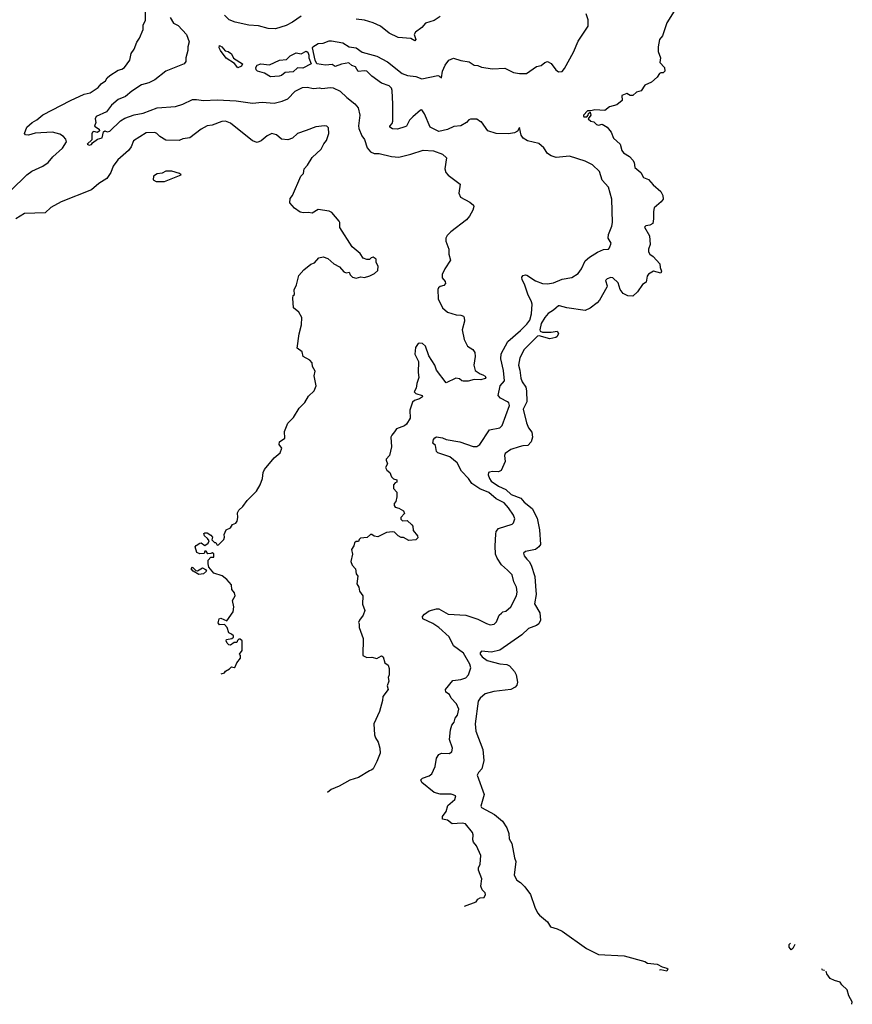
# Model space of a CAD drawing. Extents: x 1678759 to 1859541, y 384609 to 522867.
# Tile 352 of 466: x 1808836 to 1815666, y 388296 to 396367. Entities that reach past the tile are written whole.
import ezdxf

# ---------------------------------------------------------------- set-up
doc = ezdxf.new("R2010")
doc.units = 0

msp = doc.modelspace()

# ---------------------------------------------------------------- linework, layer by layer
at = {"layer": '0CON20XD'}
for points in [[(1808764.7, 394965.3), (1808894.2, 395095), (1808935, 395125.6), (1809025, 395166.4), (1809070, 395195), (1809107.8, 395242.2), (1809186.5, 395313.5), (1809219.4, 395365), (1809215, 395386.2), (1809195, 395410), (1809165, 395428.9), (1809105, 395443.5), (1808964.3, 395435.7), (1808908.8, 395421.2), (1808884, 395424), (1808876.7, 395435), (1808896.2, 395485), (1808940, 395525), (1808976, 395545), (1809025, 395587.1), (1809254.6, 395705.4), (1809365, 395755.7), (1809415, 395767.5), (1809479.6, 395810.4), (1809505, 395840), (1809540.8, 395865), (1809555, 395890), (1809575, 395908.6), (1809645, 395952.5), (1809675, 395960), (1809696, 395975), (1809739.2, 396035), (1809751.4, 396088.6), (1809776.7, 396125), (1809797, 396183), (1809818.6, 396215), (1809848, 396285), (1809849.2, 396325), (1809869.5, 396360.5), (1809868.5, 396505)], [(1810069.4, 396385), (1810098.5, 396338.5), (1810135, 396318.9), (1810205.6, 396245), (1810225.8, 396185), (1810216.7, 396145), (1810216.8, 396113.2), (1810200, 396055), (1810199.1, 396025), (1810185, 396005.6), (1810035, 395944.5), (1809944.2, 395875), (1809895, 395850), (1809836.5, 395833.5), (1809755, 395780.4), (1809705, 395738.1), (1809645, 395711.5), (1809589.4, 395665), (1809549.1, 395610.9), (1809465, 395572.5), (1809455.7, 395555), (1809460.8, 395525), (1809451.2, 395495), (1809488.8, 395468.8), (1809490, 395455), (1809475, 395442.5), (1809445, 395450), (1809434.2, 395445.8), (1809428.6, 395431.4), (1809427.3, 395382.7), (1809390, 395345), (1809405, 395337.5), (1809425, 395342.5), (1809433.8, 395356.2), (1809475, 395386), (1809512, 395398), (1809525, 395447.5), (1809535, 395454.3), (1809555, 395448), (1809575, 395454.2), (1809662.2, 395537.8), (1809699.5, 395559.5), (1809775, 395588.1), (1809849.4, 395600.6), (1809965, 395643.9), (1810115, 395655.5), (1810175, 395673.5), (1810255, 395711.4), (1810286.8, 395713.2), (1810345.4, 395704.6), (1810455, 395710.4), (1810611.1, 395701.1), (1810745, 395682.9), (1810825, 395690), (1810925, 395683.3), (1810990.2, 395699.8), (1811035, 395719.1), (1811095, 395781.9), (1811155, 395810), (1811193.6, 395813.6), (1811245, 395803.1), (1811295, 395807.5), (1811315, 395802.5), (1811385, 395811.4), (1811408.1, 395808.1), (1811465, 395781.4), (1811518.9, 395728.9), (1811585, 395677.8), (1811612.7, 395645), (1811626.2, 395585), (1811616.4, 395496.4), (1811619.1, 395475), (1811643.3, 395415), (1811664.6, 395385), (1811687.7, 395315), (1811715, 395283.1), (1811745, 395270.6), (1811785, 395269.4), (1811885, 395245.7), (1811945, 395240.5), (1812045, 395264.5), (1812145, 395297.1), (1812230.9, 395290.9), (1812305, 395264.2), (1812336.2, 395235), (1812323.8, 395145), (1812330.8, 395115), (1812351.4, 395091.4), (1812448.3, 395018.3), (1812439.2, 394945), (1812452.1, 394912.1), (1812528.3, 394871.7), (1812560, 394845), (1812562.5, 394835), (1812553.3, 394805), (1812526.2, 394755), (1812502.5, 394725), (1812372, 394628), (1812342.8, 394597.2), (1812331.9, 394575), (1812332.1, 394552.1), (1812356.2, 394485), (1812357.5, 394445), (1812370, 394395), (1812324, 394325), (1812301.7, 394278.3), (1812300.8, 394250.8), (1812325, 394220), (1812328.5, 394205), (1812315, 394187.1), (1812285, 394180.8), (1812270.9, 394169.1), (1812265.8, 394155), (1812267.7, 394077.7), (1812304.6, 394004.6), (1812345, 393968.8), (1812417.1, 393947.1), (1812455.8, 393945.8), (1812475.8, 393935.8), (1812483.3, 393925), (1812486, 393895), (1812466, 393825), (1812482, 393745), (1812509.5, 393689.5), (1812553.9, 393663.9), (1812568.8, 393638.8), (1812572.5, 393605), (1812562, 393535), (1812571.7, 393491.7), (1812613.1, 393463.1), (1812635, 393455.7), (1812655.5, 393445.5), (1812660, 393435), (1812653.3, 393425), (1812617.5, 393415), (1812563.4, 393416.6), (1812515, 393402.9), (1812472.9, 393402.9), (1812462.5, 393405), (1812443.3, 393423.3), (1812415, 393428), (1812335, 393390), (1812254.5, 393494.5), (1812240.8, 393535), (1812192.1, 393612.1), (1812165, 393690), (1812141.7, 393711.7), (1812115, 393716.2), (1812105, 393711.2), (1812081.7, 393678.3), (1812078.8, 393625), (1812107.5, 393565), (1812104.4, 393475), (1812111.4, 393435), (1812092.9, 393385), (1812088.1, 393345), (1812073.1, 393315), (1812085, 393301.9), (1812136.7, 393285), (1812141.2, 393275), (1812115, 393259.4), (1812073.6, 393246.4), (1812059.4, 393230.6), (1812037.1, 393165), (1812038.6, 393101.4), (1812008.8, 393051.2), (1811991.7, 393038.3), (1811926.4, 393013.6), (1811910.5, 392989.5), (1811887.7, 392962.3), (1811881.2, 392945), (1811886.7, 392865), (1811870, 392795), (1811843.3, 392765), (1811841.2, 392755), (1811852.5, 392725), (1811837.5, 392695), (1811847.5, 392675), (1811872.5, 392655), (1811885, 392620), (1811903, 392603), (1811930, 392595), (1811930, 392575), (1811915, 392570), (1811902.5, 392555), (1811903, 392523), (1811930, 392495), (1811930, 392455), (1811921.7, 392418.3), (1811908.3, 392401.7), (1811907.5, 392385), (1811915, 392370), (1811945, 392362.5), (1811985, 392340), (1811991.7, 392318.3), (1811962.5, 392285), (1811963, 392273), (1811975, 392260), (1812015, 392262.5), (1812052.5, 392225), (1812060, 392215), (1812065, 392180), (1812100, 392135), (1812101.7, 392118.3), (1812085, 392102.5), (1812028.3, 392098.3), (1811985, 392122.5), (1811965, 392123.3), (1811940, 392135), (1811910, 392165), (1811895, 392167.5), (1811845, 392162.5), (1811775, 392126.2), (1811745, 392132.5), (1811725, 392147.5), (1811715, 392146.7), (1811687, 392123), (1811633, 392117), (1811620, 392105), (1811615, 392090), (1811595, 392090), (1811581.7, 392078.3), (1811577.5, 392055), (1811557.5, 392025), (1811566.7, 391985), (1811553.3, 391925), (1811562.5, 391895), (1811590, 391865), (1811597.5, 391825), (1811610, 391805), (1811601.7, 391741.7), (1811617.5, 391715), (1811623, 391683), (1811650, 391645), (1811647.5, 391575), (1811666.7, 391525), (1811653.3, 391485), (1811623.3, 391445), (1811616.7, 391425), (1811620, 391415), (1811620, 391385), (1811653.3, 391295), (1811650, 391155), (1811685, 391138.8), (1811725, 391140), (1811765, 391130), (1811805, 391152.5), (1811817.5, 391145), (1811832.5, 391095), (1811857.5, 391075), (1811868.3, 391048.3), (1811866, 390995), (1811858.8, 390975), (1811864, 390945), (1811850, 390905), (1811857.5, 390875), (1811815, 390820), (1811813.3, 390785), (1811788.8, 390695), (1811741.2, 390595), (1811747.5, 390505), (1811755, 390480), (1811776.2, 390445), (1811790, 390395), (1811793.3, 390355), (1811766.2, 390285), (1811736.2, 390225), (1811725, 390216.7), (1811705, 390210), (1811616.2, 390153.8), (1811545, 390134.2), (1811455.9, 390084.1), (1811392.6, 390057.4), (1811362.3, 390031.2)], [(1811145, 396396.7), (1811074.1, 396345.9), (1811022.2, 396317.8), (1810935, 396290.5), (1810875.6, 396295.6), (1810795, 396316.7), (1810715, 396321.9), (1810605, 396347.1), (1810555, 396366.7), (1810515, 396404.3)], [(1812483.6, 389100.3), (1812580, 389135), (1812593.6, 389156.4), (1812613, 389167), (1812645, 389170), (1812657.5, 389195), (1812655, 389210), (1812630, 389235), (1812620, 389265), (1812627.5, 389325), (1812600, 389395), (1812600, 389415), (1812612.5, 389445), (1812617.5, 389515), (1812582.5, 389595), (1812557.5, 389625), (1812552.5, 389645), (1812556.4, 389683.6), (1812550, 389705), (1812492.5, 389775), (1812465, 389781.4), (1812385, 389775.6), (1812345, 389804), (1812305, 389813.3), (1812305, 389836.2), (1812335.6, 389875), (1812348, 389925), (1812406.2, 389975), (1812412.5, 390005), (1812375, 390018.1), (1812285, 390017.1), (1812235, 390032.9), (1812135.6, 390115), (1812126.9, 390135), (1812140, 390150), (1812195, 390169.5), (1812216.4, 390183.6), (1812244, 390245), (1812255, 390312.5), (1812275, 390344.5), (1812295, 390353.8), (1812358.9, 390351.1), (1812380, 390365), (1812385.6, 390395), (1812363.1, 390465), (1812370.5, 390545), (1812381.9, 390585), (1812400.4, 390609.6), (1812409.6, 390640.4), (1812426.9, 390665), (1812438, 390715), (1812418.8, 390758.8), (1812376, 390805), (1812361.5, 390835), (1812331.8, 390855), (1812327.8, 390875), (1812388.8, 390951.2), (1812455, 390956.8), (1812495, 390971.8), (1812518.9, 390995), (1812536.9, 391055), (1812528.5, 391085), (1812476.1, 391175), (1812395.5, 391235), (1812357.8, 391307.8), (1812275, 391384.5), (1812225, 391418), (1812142.5, 391455), (1812140, 391475), (1812157.5, 391495), (1812195, 391520), (1812255, 391536.2), (1812275, 391536), (1812350, 391495), (1812495.3, 391485.3), (1812593.6, 391453.6), (1812665, 391416.2), (1812695, 391407.5), (1812728.3, 391411.7), (1812748.3, 391431.7), (1812770, 391485), (1812787, 391503), (1812798.3, 391511.7), (1812825, 391517.5), (1812866.2, 391555), (1812912, 391645), (1812918, 391675), (1812912, 391715), (1812888.3, 391758.3), (1812875.9, 391815.9), (1812837.5, 391855), (1812788.7, 391898.7), (1812752.6, 391952.6), (1812738.7, 391985), (1812735.3, 392055), (1812740.9, 392149.1), (1812745, 392170), (1812763.3, 392195), (1812875, 392232.5), (1812886.4, 392243.6), (1812897.5, 392275), (1812886.7, 392305), (1812845, 392366), (1812809.2, 392405), (1812745, 392439.6), (1812685, 392491.3), (1812611.3, 392521.3), (1812544.8, 392564.8), (1812517.6, 392605), (1812459.5, 392665), (1812425, 392735.4), (1812365, 392784.2), (1812265, 392816.2), (1812255.9, 392825.9), (1812246.2, 392876.2), (1812223.8, 392895), (1812230, 392925), (1812240.5, 392939.5), (1812255, 392946.7), (1812305, 392938.6), (1812335, 392924.5), (1812447.5, 392907.5), (1812555, 392867.9), (1812585, 392869.1), (1812609.6, 392885), (1812689.2, 393005), (1812775, 393021.2), (1812795, 393040.8), (1812853.5, 393205), (1812848.5, 393225), (1812838.9, 393235), (1812781.4, 393265), (1812762, 393285), (1812776.7, 393365), (1812813.3, 393406.7), (1812805, 393490), (1812783.5, 393586.5), (1812785, 393627.5), (1812839.9, 393730.1), (1812945, 393819.5), (1812995, 393870), (1813020.6, 393905), (1813035.3, 393955), (1813039.2, 394035), (1813035.2, 394055.2), (1813005, 394118), (1812977.5, 394197.5), (1812958.1, 394235), (1812956, 394255), (1812965, 394270), (1812984.2, 394275.8), (1812995, 394272.5), (1813067.2, 394227.2), (1813125, 394205.5), (1813165, 394201.2), (1813215, 394209.6), (1813285, 394239.4), (1813365, 394254.4), (1813416.9, 394285), (1813445.6, 394325), (1813475, 394388.8), (1813509.5, 394420.5), (1813575, 394460), (1813625, 394482), (1813665, 394486.7), (1813675, 394497.5), (1813686.7, 394535), (1813662.5, 394575), (1813666.2, 394605), (1813694.5, 394675.5), (1813700, 394705), (1813694.4, 394894.4), (1813665, 394993.3), (1813615, 395052.5), (1813593.4, 395123.4), (1813535, 395176.5), (1813475.9, 395205.9), (1813345, 395247.9), (1813235.8, 395235.8), (1813195, 395250.8), (1813165, 395270.8), (1813135, 395316), (1813095, 395350.8), (1813002.7, 395372.7), (1812965, 395396.7), (1812949.2, 395419.2), (1812935, 395482.5), (1812918.3, 395451.7), (1812895, 395438.2), (1812845, 395431.4), (1812745, 395433.6), (1812677.5, 395455), (1812625, 395530), (1812615, 395530), (1812585, 395550), (1812535, 395550), (1812520, 395545), (1812500, 395525), (1812455, 395497.5), (1812397.5, 395492.5), (1812345, 395466.9), (1812275, 395450.7), (1812202.5, 395485), (1812155.9, 395595.9), (1812135, 395627.5), (1812123.6, 395626.4), (1812060.7, 395569.3), (1812035, 395542.5), (1812008.8, 395495), (1811995, 395487.1), (1811935, 395468.2), (1811893.2, 395473.2), (1811872.5, 395485), (1811873.3, 395495), (1811891.2, 395515), (1811896, 395535), (1811895.8, 395675), (1811892, 395785), (1811885.8, 395805.8), (1811865.8, 395825.8), (1811805, 395846.2), (1811725, 395903.8), (1811684.2, 395944.2), (1811665, 395948.6), (1811611.4, 395941.4), (1811591.4, 395981.4), (1811561.9, 395991.9), (1811535, 396012), (1811475, 396000.8), (1811425, 395982), (1811398.3, 395998.3), (1811345, 395993.3), (1811275, 396003.8), (1811260, 396035), (1811238.8, 396135), (1811241.2, 396145), (1811285, 396170.7), (1811326, 396174), (1811375, 396193.5), (1811395, 396194.5), (1811486.2, 396176.2), (1811538.8, 396145), (1811596.9, 396136.9), (1811645, 396100.5), (1811765, 396067.8), (1811852.4, 396022.4), (1811973.3, 395925), (1812017.9, 395907.9), (1812085, 395901.4), (1812135, 395881.4), (1812265, 395908), (1812280, 395905), (1812295, 395890), (1812303.8, 395943.8), (1812325.9, 395994.1), (1812356.1, 396033.9), (1812395, 396050.8), (1812455, 396032), (1812522.4, 396022.4), (1812563.8, 395995), (1812595, 395991.8), (1812625, 395977.3), (1812715, 395962.7), (1812815, 395970.6), (1812888, 395935), (1812935, 395925.3), (1812994.2, 395925.8), (1813075, 395983.3), (1813115, 395990), (1813143.8, 396015), (1813165, 396022.9), (1813195, 396008.9), (1813235, 395954.4), (1813255, 395938.6), (1813285, 395940.8), (1813306.4, 395966.4), (1813380.2, 396099.8), (1813418, 396192), (1813498, 396315), (1813500, 396365), (1813484.1, 396414.1)], [(1812286.4, 396393.6), (1812235, 396360), (1812165, 396337.5), (1812135, 396302.5), (1812082.5, 396265), (1812073.3, 396245), (1812086.7, 396205), (1812077, 396193), (1812045, 396212.5), (1811941.3, 396221.3), (1811867.5, 396257.5), (1811795, 396314.3), (1811735, 396340.6), (1811665, 396363.3), (1811595, 396372.2)], [(1814205, 396436), (1814145, 396340), (1814108.6, 396235), (1814084.2, 396205), (1814072.5, 396145), (1814073.8, 396105), (1814093.8, 396055), (1814086, 396015), (1814125.8, 395975), (1814129.2, 395945), (1814115, 395930), (1814095, 395930.8), (1814085.5, 395924.5), (1814065, 395895.8), (1814020, 395855), (1813965, 395830), (1813935, 395784.2), (1813895, 395772.5), (1813865, 395744.4), (1813842.5, 395745), (1813815, 395761.2), (1813775.8, 395745), (1813776.9, 395705), (1813735, 395668), (1813675, 395653.3), (1813635, 395622.5), (1813555, 395628.8), (1813521.7, 395618.3), (1813495, 395620), (1813460, 395585), (1813460, 395575), (1813465, 395570), (1813488.3, 395571.7), (1813500, 395585), (1813501.7, 395598.3), (1813515, 395610), (1813520, 395585), (1813500, 395555), (1813520, 395535), (1813545, 395530), (1813568.3, 395508.3), (1813585, 395503.3), (1813615, 395510), (1813656.4, 395486.4), (1813687.5, 395445), (1813706.7, 395395), (1813761.2, 395345), (1813776, 395295), (1813788.8, 395275), (1813838.8, 395245), (1813866, 395215), (1813876.2, 395195), (1813881.2, 395155), (1813930, 395115), (1813953.6, 395073.6), (1813995, 395056.7), (1814031.7, 395011.7), (1814095, 394957.5), (1814111.2, 394925), (1814113.8, 394895), (1814098.8, 394875), (1814040, 394825), (1814033.8, 394795), (1814035.8, 394734.2), (1814029.2, 394695), (1814005, 394682.2), (1813971.9, 394678.1), (1813960, 394665), (1814001.9, 394595), (1814006.5, 394525), (1813994.5, 394485.5), (1813994.6, 394464.6), (1814005.3, 394445.3), (1814032.5, 394425), (1814087.5, 394365), (1814088.8, 394335), (1814101.9, 394305), (1814095, 394289.2), (1814035, 394304.3), (1813995, 394282), (1813982.9, 394265), (1813973.8, 394216.2), (1813946.2, 394195), (1813903.8, 394136.2), (1813865, 394100), (1813825, 394102), (1813785, 394121.2), (1813760.8, 394155), (1813745, 394210), (1813700.7, 394250.7), (1813685, 394253.3), (1813655, 394243.3), (1813640.5, 394229.5), (1813653.8, 394185), (1813651.2, 394175), (1813592.3, 394067.7), (1813573.3, 394045), (1813515, 394001.2), (1813475, 393984), (1813325, 394006), (1813265, 394022.5), (1813255, 394021.4), (1813236.9, 394005), (1813215.7, 393984.3), (1813171.3, 393958.7), (1813143.8, 393926.2), (1813114.1, 393875), (1813101.9, 393825), (1813105, 393813.3), (1813125, 393806.2), (1813195, 393805.8), (1813245, 393814.2), (1813255.4, 393795.4), (1813245, 393770), (1813235, 393762.5), (1813185, 393750.6), (1813096.1, 393776.1), (1813085, 393772.9), (1812975, 393664.4), (1812939.7, 393595), (1812927.2, 393535), (1812939.2, 393495), (1812946.9, 393426.9), (1812956.8, 393396.8), (1812987.9, 393355), (1812993.9, 393325), (1812996.8, 393235), (1812966.9, 393175), (1812993, 393063), (1813010.3, 393020.3), (1813036.2, 392985), (1813043.2, 392945), (1813032.7, 392905), (1813005, 392875.6), (1812963.9, 392873.9), (1812933.8, 392865), (1812865, 392843.3), (1812819.7, 392810.3), (1812813.1, 392795), (1812818.8, 392745), (1812785, 392671.1), (1812765, 392661.2), (1812715.6, 392664.4), (1812691.2, 392658.8), (1812682.5, 392655), (1812680, 392635), (1812689.5, 392605), (1812704.3, 392584.3), (1812765, 392542.5), (1812825, 392515.3), (1812868.8, 392475), (1812945.6, 392445.6), (1812975, 392411.8), (1813039, 392359), (1813081.7, 392281.7), (1813099.5, 392185), (1813109.6, 392065), (1813095, 392044.3), (1813067.4, 392022.6), (1812983.9, 392006.1), (1812970, 391995), (1812975, 391972.5), (1812995, 391944.4), (1813016.5, 391926.5), (1813032.8, 391895), (1813061.7, 391801.7), (1813066.9, 391723.1), (1813072.7, 391655), (1813058.5, 391578.5), (1813104.1, 391505), (1813109.6, 391445), (1813094.4, 391415), (1813075, 391400.5), (1813010, 391375), (1812955, 391324.5), (1812775, 391199.6), (1812705, 391181.2), (1812625, 391190), (1812613.1, 391176.9), (1812614.4, 391165), (1812629.4, 391145), (1812670, 391115), (1812775.8, 391085.8), (1812832.1, 391082.1), (1812855, 391070), (1812894.4, 391025), (1812907.4, 390997.4), (1812920.9, 390935), (1812915, 390912), (1812901.4, 390895), (1812864, 390876), (1812725, 390860), (1812655, 390840.5), (1812612.9, 390805), (1812598.3, 390781.7), (1812573.1, 390595), (1812576.6, 390535), (1812634.2, 390384.2), (1812642.1, 390295), (1812628.1, 390225), (1812600, 390195), (1812590, 390175), (1812645.6, 390015), (1812618.8, 389918.8), (1812625, 389910), (1812731.3, 389851.3), (1812796.6, 389796.6), (1812832.2, 389742.2), (1812847.9, 389695), (1812850.7, 389650.7), (1812872.4, 389612.4), (1812894.7, 389495), (1812907.1, 389465), (1812892.7, 389355), (1812915, 389314.4), (1812944.7, 389294.7), (1812978.9, 389258.9), (1813027.1, 389195), (1813061.9, 389091.9), (1813084.6, 389045), (1813099.4, 389025), (1813165, 388972.5), (1813189.5, 388929.5), (1813245, 388913.1), (1813285, 388893.8), (1813485, 388751.8), (1813585, 388704.6), (1813795, 388693.3), (1813965, 388646.2), (1813985, 388634), (1814065, 388623.3), (1814105, 388602.5), (1814145, 388592.5), (1814152.5, 388585), (1814145.2, 388567.9), (1814095, 388577.5), (1814084, 388574.9)], [(1810625, 395973.3), (1810597.5, 396007.5), (1810531.4, 396051.4), (1810484.2, 396115), (1810473.8, 396135), (1810474, 396156), (1810495, 396143.3), (1810521.1, 396111.1), (1810547.5, 396105), (1810575, 396085.6), (1810591.5, 396051.5), (1810663.8, 396005), (1810655, 395986.7), (1810625, 395973.3)], [(1810895, 395898.2), (1810845, 395928.9), (1810786.7, 395945), (1810776.7, 395956.7), (1810772.7, 395975), (1810785, 395993.5), (1810815, 396005.3), (1810885, 395996.2), (1810967.5, 396035), (1811025, 396041.4), (1811055, 396069.2), (1811105, 396093.8), (1811145, 396087.5), (1811185, 396108), (1811200.8, 396100.8), (1811208.8, 396075), (1811207.5, 396055), (1811227.5, 396005), (1811159.6, 395970.4), (1811115, 395971.2), (1811079.8, 395940.2), (1811015, 395933.3), (1810985, 395909.3), (1810965, 395903.6), (1810895, 395898.2)], [(1810488.4, 391004.5), (1810516.1, 391013.9), (1810524, 391026), (1810557.5, 391045), (1810575, 391062.5), (1810595, 391057.5), (1810605, 391062.5), (1810616.2, 391095), (1810647, 391133), (1810647.5, 391155), (1810640, 391165), (1810660, 391195), (1810660, 391275), (1810645, 391290), (1810635, 391290), (1810621.7, 391278.3), (1810618.3, 391261.7), (1810595, 391262.5), (1810565, 391240), (1810551.7, 391241.7), (1810537.5, 391255), (1810530, 391275), (1810532.5, 391285), (1810577, 391293), (1810590, 391305), (1810590, 391315), (1810575, 391330), (1810550.7, 391340.7), (1810537.5, 391385), (1810515, 391410), (1810475, 391407.5), (1810463.9, 391423.9), (1810473.9, 391456.1), (1810485, 391460), (1810535, 391440), (1810587, 391513), (1810592.5, 391555), (1810582.5, 391605), (1810603.3, 391645), (1810597.7, 391667.7), (1810576.7, 391695), (1810572.5, 391735), (1810535, 391777.5), (1810497, 391807), (1810429.3, 391829.3), (1810388.8, 391878.8), (1810381.2, 391905), (1810383, 391937), (1810405, 391960), (1810428.3, 391961.7), (1810428.3, 391988.3), (1810415, 391997.5), (1810405, 391990), (1810378.3, 391988.3), (1810365, 392010), (1810355, 392010), (1810348.3, 391991.7), (1810315, 391987.5), (1810290, 392000), (1810276.7, 392045), (1810282.7, 392057.3), (1810315, 392076.7), (1810325, 392077.5), (1810355, 392057.5), (1810382.5, 392075), (1810390, 392095), (1810377.5, 392115), (1810352.5, 392135), (1810347.5, 392155), (1810355, 392160), (1810375, 392160), (1810405, 392142.5), (1810417.5, 392125), (1810411.7, 392101.7), (1810435, 392080), (1810445, 392080), (1810455, 392060), (1810468.3, 392061.7), (1810510, 392105), (1810517.5, 392125), (1810513, 392147), (1810530, 392185), (1810565, 392200), (1810581.2, 392228.8), (1810609.4, 392240.6), (1810621.2, 392255), (1810626.4, 392286.4), (1810623.8, 392325), (1810633.3, 392345), (1810666.7, 392375), (1810703.3, 392425), (1810777.7, 392502.3), (1810810, 392555), (1810827.5, 392605), (1810832.5, 392655), (1810845, 392680), (1810923.6, 392776.4), (1810972.5, 392815), (1810987.5, 392855), (1810963.6, 392883.6), (1810967.5, 392905), (1811010, 392935), (1811008.3, 392991.7), (1811035, 393060), (1811082.5, 393105), (1811127.7, 393182.3), (1811175, 393230), (1811205, 393280), (1811252.5, 393325), (1811267.5, 393365), (1811253, 393447), (1811260, 393485), (1811237.5, 393522.5), (1811236.7, 393555), (1811216.1, 393576.1), (1811162.5, 393605), (1811153, 393643), (1811113.3, 393675), (1811128.3, 393791.7), (1811147.5, 393865), (1811150, 393925), (1811125, 393970), (1811082.5, 394005), (1811077.5, 394085), (1811080, 394105), (1811090, 394115), (1811088.3, 394151.7), (1811106.4, 394193.6), (1811125, 394270), (1811167.5, 394315), (1811225, 394362.5), (1811255, 394372.5), (1811290, 394415), (1811325, 394422.5), (1811365, 394410), (1811412.5, 394365), (1811459.5, 394339.5), (1811495, 394300), (1811515, 394292.5), (1811538.3, 394298.3), (1811547.5, 394275), (1811566.4, 394256.4), (1811595, 394248.8), (1811635, 394260), (1811665, 394253.3), (1811708.3, 394268.3), (1811747.5, 394285), (1811775, 394310), (1811777.5, 394345), (1811760, 394375), (1811760, 394405), (1811735, 394420), (1811720, 394415), (1811705, 394400), (1811685, 394400), (1811655, 394412.5), (1811629.3, 394449.3), (1811563.6, 394503.6), (1811463, 394663), (1811462.5, 394705), (1811456.7, 394715), (1811395.9, 394785.9), (1811375, 394796.2), (1811285, 394810), (1811235, 394780), (1811205, 394787.5), (1811165, 394783.3), (1811138.3, 394788.3), (1811090.7, 394820.7), (1811052.5, 394865), (1811055, 394900), (1811073.9, 394926.1), (1811143.3, 395085), (1811163.6, 395106.4), (1811170, 395145), (1811196.7, 395175), (1811235, 395236.7), (1811308, 395305), (1811331.3, 395348.7), (1811354.2, 395375.8), (1811370.8, 395435), (1811370, 395480), (1811355, 395493.8), (1811337.3, 395497.3), (1811265, 395489.2), (1811185, 395458), (1811115.8, 395434.2), (1811075, 395396.2), (1811035, 395382.5), (1810985, 395386), (1810942.3, 395422.3), (1810905, 395433.8), (1810865.9, 395414.1), (1810816.1, 395373.9), (1810785, 395360), (1810745, 395372.5), (1810565, 395517.5), (1810525, 395535.6), (1810495, 395533.1), (1810415, 395501.9), (1810373.6, 395496.4), (1810325, 395470), (1810231.3, 395398.7), (1810175, 395390.6), (1810145, 395377.5), (1810035, 395380), (1809985, 395408.8), (1809960, 395435), (1809945, 395442), (1809875, 395438), (1809770, 395375), (1809750, 395325), (1809728, 395295), (1809642.2, 395217.8), (1809602.9, 395165), (1809585, 395113.8), (1809552.5, 395065), (1809485, 395022.9), (1809425, 394973.1), (1809177.5, 394875), (1809093.1, 394826.9), (1809045, 394782.5), (1808875, 394777.5), (1808805.9, 394734.1)], [(1809955, 395040), (1810025, 395041.2), (1810160, 395095), (1810146.4, 395106.4), (1810085, 395123.8), (1810035, 395123.8), (1810005, 395110), (1809965, 395103.3), (1809933.3, 395085), (1809930, 395055), (1809955, 395040)], [(1810305, 391817.5), (1810260, 391845), (1810242.5, 391865), (1810255, 391880), (1810281.7, 391851.7), (1810295, 391850), (1810335, 391872.5), (1810359.3, 391859.3), (1810370, 391845), (1810345, 391823.8), (1810305, 391817.5)], [(1815193.3, 388784.8), (1815178.3, 388751.7), (1815165, 388742.5), (1815146.7, 388765), (1815146.7, 388785), (1815158.1, 388797.8)], [(1815437.4, 388573.7), (1815435, 388572.5), (1815420, 388575), (1815416.2, 388586.5)], [(1815662.3, 388295.5), (1815665.8, 388315), (1815638.1, 388365), (1815623.3, 388415), (1815580, 388455), (1815565, 388477.5), (1815520.3, 388490.3), (1815485, 388508), (1815456.7, 388545), (1815451.6, 388567.6)]]:
    msp.add_lwpolyline(points, dxfattribs=at)

doc.saveas('drawing.dxf')
